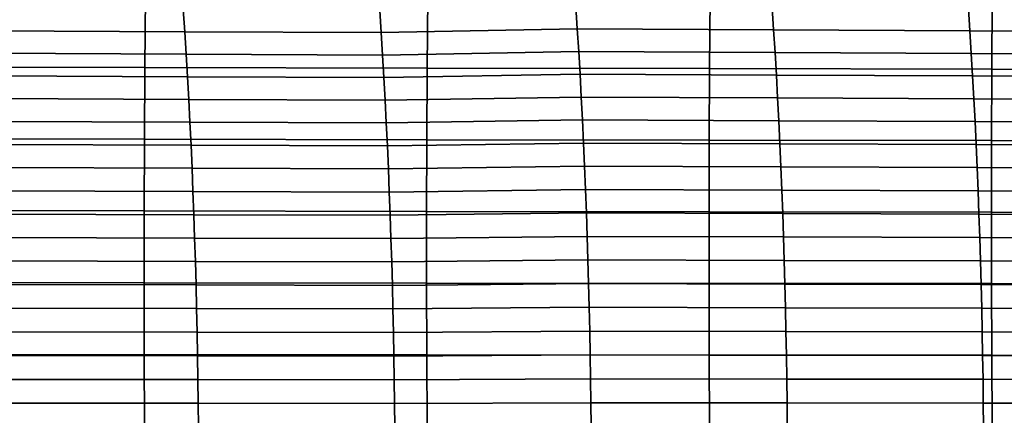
# Model space of a CAD drawing. Header units: metres. Extents: x -23 to 242, y -40 to 23.
# Tile 369 of 450: x 108 to 122, y 1 to 7. Entities that reach past the tile are written whole.
import ezdxf

# ---------------------------------------------------------------- set-up
doc = ezdxf.new("R2010")
doc.units = ezdxf.units.M
doc.layers.add('solid_10171013', color=7, linetype='CONTINUOUS')

msp = doc.modelspace()

# ---------------------------------------------------------------- linework, layer by layer
at = {"layer": 'solid_10171013'}
for points in [[(105.554871, 7.093524, 284.539215), (105.544502, 6.083646, 284.650391), (109.526764, 6.076517, 285.349976), (109.536209, 7.085332, 285.240051)], [(109.536209, 7.085332, 285.240051), (109.526764, 6.076517, 285.349976), (113.508438, 6.069101, 286.052185), (113.51696, 7.076822, 285.943787)], [(113.51696, 7.076822, 285.943787), (113.508438, 6.069101, 286.052185), (117.489601, 6.061442, 286.756805), (117.497177, 7.068041, 286.650208)], [(117.497177, 7.068041, 286.650208), (117.489601, 6.061442, 286.756805), (121.470314, 6.05358, 287.463562), (121.476944, 7.059035, 287.3591)], [(121.476944, 7.059035, 287.3591), (121.470314, 6.05358, 287.463562), (125.450653, 6.045558, 288.172333), (125.456329, 7.049853, 288.07019)], [(107.299217, 6.909655, 258.991791), (110.069351, 6.896167, 259.563416), (110.090263, 6.582137, 259.446198), (107.320244, 6.595112, 258.873596)], [(110.069351, 6.896167, 259.563416), (112.839043, 6.882366, 260.13562), (112.859848, 6.568876, 260.019226), (110.090263, 6.582137, 259.446198)], [(112.859848, 6.568876, 260.019226), (112.839043, 6.882366, 260.13562), (115.6036, 6.936584, 260.734619), (115.624763, 6.620856, 260.616425)], [(115.6036, 6.936584, 260.734619), (118.372406, 6.922184, 261.308014), (118.393486, 6.60704, 261.190552), (115.624763, 6.620856, 260.616425)], [(118.372406, 6.922184, 261.308014), (121.140747, 6.907776, 261.882324), (121.161736, 6.593229, 261.765442), (118.393486, 6.60704, 261.190552)], [(121.140747, 6.907776, 261.882324), (123.90863, 6.8931, 262.457489), (123.929543, 6.579173, 262.341156), (121.161736, 6.593229, 261.765442)], [(107.320244, 6.595112, 258.873596), (110.090263, 6.582137, 259.446198), (110.110039, 6.265967, 259.335358), (107.340134, 6.278394, 258.761841)], [(110.090263, 6.582137, 259.446198), (112.859848, 6.568876, 260.019226), (112.879524, 6.253277, 259.90921), (110.110039, 6.265967, 259.335358)], [(112.879524, 6.253277, 259.90921), (112.859848, 6.568876, 260.019226), (115.624763, 6.620856, 260.616425), (115.644783, 6.302979, 260.50473)], [(115.624763, 6.620856, 260.616425), (118.393486, 6.60704, 261.190552), (118.413406, 6.289773, 261.079498), (115.644783, 6.302979, 260.50473)], [(118.393486, 6.60704, 261.190552), (121.161736, 6.593229, 261.765442), (121.18158, 6.276579, 261.655029), (118.413406, 6.289773, 261.079498)], [(121.161736, 6.593229, 261.765442), (123.929543, 6.579173, 262.341156), (123.949303, 6.263159, 262.231262), (121.18158, 6.276579, 261.655029)], [(107.340134, 6.278394, 258.761841), (110.110039, 6.265967, 259.335358), (110.1287, 5.947768, 259.230804), (107.358902, 5.959615, 258.656403)], [(110.110039, 6.265967, 259.335358), (112.879524, 6.253277, 259.90921), (112.898079, 5.935676, 259.805481), (110.1287, 5.947768, 259.230804)], [(112.898079, 5.935676, 259.805481), (112.879524, 6.253277, 259.90921), (115.644783, 6.302979, 260.50473), (115.663658, 5.983064, 260.399414)], [(115.644783, 6.302979, 260.50473), (118.413406, 6.289773, 261.079498), (118.432198, 5.970488, 260.974854), (115.663658, 5.983064, 260.399414)], [(118.413406, 6.289773, 261.079498), (121.18158, 6.276579, 261.655029), (121.200287, 5.957932, 261.550934), (118.432198, 5.970488, 260.974854)], [(121.18158, 6.276579, 261.655029), (123.949303, 6.263159, 262.231262), (123.967941, 5.945163, 262.127655), (121.200287, 5.957932, 261.550934)], [(105.544502, 6.083646, 284.650391), (105.537071, 5.072001, 284.745026), (109.520195, 5.065989, 285.443756), (109.526764, 6.076517, 285.349976)], [(109.526764, 6.076517, 285.349976), (109.520195, 5.065989, 285.443756), (113.502739, 5.05973, 286.144775), (113.508438, 6.069101, 286.052185)], [(112.915535, 5.616183, 259.707947), (112.898079, 5.935676, 259.805481), (115.663658, 5.983064, 260.399414), (115.681404, 5.661217, 260.300446)], [(113.508438, 6.069101, 286.052185), (113.502739, 5.05973, 286.144775), (117.484779, 5.053258, 286.847931), (117.489601, 6.061442, 286.756805)], [(115.663658, 5.983064, 260.399414), (118.432198, 5.970488, 260.974854), (118.44986, 5.649293, 260.876495), (115.681404, 5.661217, 260.300446)], [(117.489601, 6.061442, 286.756805), (117.484779, 5.053258, 286.847931), (121.466377, 5.04661, 287.553009), (121.470314, 6.05358, 287.463562)], [(121.470314, 6.05358, 287.463562), (121.466377, 5.04661, 287.553009), (125.447601, 5.039823, 288.259827), (125.450653, 6.045558, 288.172333)], [(107.358902, 5.959615, 258.656403), (110.1287, 5.947768, 259.230804), (110.146255, 5.627651, 259.132507), (107.376564, 5.638891, 258.557251)], [(110.1287, 5.947768, 259.230804), (112.898079, 5.935676, 259.805481), (112.915535, 5.616183, 259.707947), (110.146255, 5.627651, 259.132507)], [(118.432198, 5.970488, 260.974854), (121.200287, 5.957932, 261.550934), (121.21788, 5.63739, 261.453125), (118.44986, 5.649293, 260.876495)], [(121.200287, 5.957932, 261.550934), (123.967941, 5.945163, 262.127655), (123.985466, 5.625288, 262.030334), (121.21788, 5.63739, 261.453125)], [(107.376564, 5.638891, 258.557251), (110.146255, 5.627651, 259.132507), (110.162712, 5.305728, 259.040375), (107.39312, 5.316335, 258.464264)], [(110.146255, 5.627651, 259.132507), (112.915535, 5.616183, 259.707947), (112.9319, 5.294904, 259.616577), (110.162712, 5.305728, 259.040375)], [(112.9319, 5.294904, 259.616577), (112.915535, 5.616183, 259.707947), (115.681404, 5.661217, 260.300446), (115.698036, 5.337549, 260.207703)], [(115.681404, 5.661217, 260.300446), (118.44986, 5.649293, 260.876495), (118.466423, 5.326294, 260.784363), (115.698036, 5.337549, 260.207703)], [(118.44986, 5.649293, 260.876495), (121.21788, 5.63739, 261.453125), (121.234367, 5.31506, 261.361481), (118.466423, 5.326294, 260.784363)], [(121.21788, 5.63739, 261.453125), (123.985466, 5.625288, 262.030334), (124.001892, 5.303638, 261.939148), (121.234367, 5.31506, 261.361481)], [(107.39312, 5.316335, 258.464264), (110.162712, 5.305728, 259.040375), (110.178085, 4.982109, 258.954315), (107.408592, 4.992064, 258.377411)], [(110.162712, 5.305728, 259.040375), (112.9319, 5.294904, 259.616577), (112.947182, 4.97195, 259.531219), (110.178085, 4.982109, 258.954315)], [(112.947182, 4.97195, 259.531219), (112.9319, 5.294904, 259.616577), (115.698036, 5.337549, 260.207703), (115.713577, 5.012169, 260.121155)], [(115.698036, 5.337549, 260.207703), (118.466423, 5.326294, 260.784363), (118.48188, 5.001598, 260.698364), (115.713577, 5.012169, 260.121155)], [(118.466423, 5.326294, 260.784363), (121.234367, 5.31506, 261.361481), (121.249763, 4.991045, 261.27597), (118.48188, 5.001598, 260.698364)], [(121.234367, 5.31506, 261.361481), (124.001892, 5.303638, 261.939148), (124.017227, 4.980315, 261.854034), (121.249763, 4.991045, 261.27597)], [(105.537071, 5.072001, 284.745026), (105.532532, 4.058939, 284.82312), (109.516464, 4.054094, 285.52124), (109.520195, 5.065989, 285.443756)], [(109.520195, 5.065989, 285.443756), (109.516464, 4.054094, 285.52124), (113.499817, 4.049042, 286.221405), (113.502739, 5.05973, 286.144775)], [(112.961403, 4.647427, 259.451874), (112.947182, 4.97195, 259.531219), (115.713577, 5.012169, 260.121155), (115.728027, 4.685184, 260.040649)], [(113.502739, 5.05973, 286.144775), (113.499817, 4.049042, 286.221405), (117.482666, 4.043812, 286.923462), (117.484779, 5.053258, 286.847931)], [(115.713577, 5.012169, 260.121155), (118.48188, 5.001598, 260.698364), (118.496262, 4.675312, 260.618408), (115.728027, 4.685184, 260.040649)], [(117.484779, 5.053258, 286.847931), (117.482666, 4.043812, 286.923462), (121.46508, 4.038435, 287.627197), (121.466377, 5.04661, 287.553009)], [(118.48188, 5.001598, 260.698364), (121.249763, 4.991045, 261.27597), (121.264084, 4.665452, 261.196472), (118.496262, 4.675312, 260.618408)], [(121.466377, 5.04661, 287.553009), (121.46508, 4.038435, 287.627197), (125.447121, 4.03294, 288.332458), (125.447601, 5.039823, 288.259827)], [(107.408592, 4.992064, 258.377411), (110.178085, 4.982109, 258.954315), (110.192383, 4.656906, 258.874268), (107.422989, 4.66619, 258.296631)], [(110.178085, 4.982109, 258.954315), (112.947182, 4.97195, 259.531219), (112.961403, 4.647427, 259.451874), (110.192383, 4.656906, 258.874268)], [(121.249763, 4.991045, 261.27597), (124.017227, 4.980315, 261.854034), (124.031487, 4.655423, 261.774933), (121.264084, 4.665452, 261.196472)], [(107.422989, 4.66619, 258.296631), (110.192383, 4.656906, 258.874268), (110.205627, 4.33023, 258.800171), (107.436317, 4.338829, 258.221802)], [(110.192383, 4.656906, 258.874268), (112.961403, 4.647427, 259.451874), (112.974564, 4.321443, 259.378418), (110.205627, 4.33023, 258.800171)], [(112.974564, 4.321443, 259.378418), (112.961403, 4.647427, 259.451874), (115.728027, 4.685184, 260.040649), (115.741402, 4.356705, 259.966156)], [(115.728027, 4.685184, 260.040649), (118.496262, 4.675312, 260.618408), (118.509575, 4.347541, 260.544403), (115.741402, 4.356705, 259.966156)], [(118.496262, 4.675312, 260.618408), (121.264084, 4.665452, 261.196472), (121.277336, 4.338384, 261.122925), (118.509575, 4.347541, 260.544403)], [(121.264084, 4.665452, 261.196472), (124.031487, 4.655423, 261.774933), (124.044693, 4.329065, 261.701752), (121.277336, 4.338384, 261.122925)], [(107.436317, 4.338829, 258.221802), (110.205627, 4.33023, 258.800171), (110.217827, 4.002192, 258.731964), (107.448601, 4.010096, 258.152924)], [(110.205627, 4.33023, 258.800171), (112.974564, 4.321443, 259.378418), (112.986694, 3.994108, 259.31076), (110.217827, 4.002192, 258.731964)], [(112.986694, 3.994108, 259.31076), (112.974564, 4.321443, 259.378418), (115.741402, 4.356705, 259.966156), (115.753723, 4.02684, 259.897583)], [(115.741402, 4.356705, 259.966156), (118.509575, 4.347541, 260.544403), (118.521835, 4.018393, 260.476318), (115.753723, 4.02684, 259.897583)], [(118.509575, 4.347541, 260.544403), (121.277336, 4.338384, 261.122925), (121.289543, 4.009947, 261.055206), (118.521835, 4.018393, 260.476318)], [(121.277336, 4.338384, 261.122925), (124.044693, 4.329065, 261.701752), (124.056847, 4.001345, 261.634399), (121.289543, 4.009947, 261.055206)], [(105.532532, 4.058939, 284.82312), (105.530807, 3.044799, 284.884552), (109.51548, 3.041156, 285.582336), (109.516464, 4.054094, 285.52124)], [(109.516464, 4.054094, 285.52124), (109.51548, 3.041156, 285.582336), (113.499573, 3.037348, 286.281921), (113.499817, 4.049042, 286.221405)], [(112.997787, 3.665528, 259.248901), (112.986694, 3.994108, 259.31076), (115.753723, 4.02684, 259.897583), (115.764999, 3.695698, 259.834869)], [(113.499817, 4.049042, 286.221405), (113.499573, 3.037348, 286.281921), (117.48317, 3.033399, 286.983185), (117.482666, 4.043812, 286.923462)], [(115.753723, 4.02684, 259.897583), (118.521835, 4.018393, 260.476318), (118.533051, 3.687974, 260.414032), (115.764999, 3.695698, 259.834869)], [(117.482666, 4.043812, 286.923462), (117.48317, 3.033399, 286.983185), (121.466324, 3.029334, 287.685944), (121.46508, 4.038435, 287.627197)], [(121.46508, 4.038435, 287.627197), (121.466324, 3.029334, 287.685944), (125.449112, 3.025176, 288.390045), (125.447121, 4.03294, 288.332458)], [(107.448601, 4.010096, 258.152924), (110.217827, 4.002192, 258.731964), (110.228996, 3.672904, 258.669525), (107.459846, 3.680105, 258.089874)], [(110.217827, 4.002192, 258.731964), (112.986694, 3.994108, 259.31076), (112.997787, 3.665528, 259.248901), (110.228996, 3.672904, 258.669525)], [(118.521835, 4.018393, 260.476318), (121.289543, 4.009947, 261.055206), (121.300713, 3.680244, 260.993286), (118.533051, 3.687974, 260.414032)], [(121.289543, 4.009947, 261.055206), (124.056847, 4.001345, 261.634399), (124.06797, 3.672365, 261.572784), (121.300713, 3.680244, 260.993286)], [(107.459846, 3.680105, 258.089874), (110.228996, 3.672904, 258.669525), (110.239143, 3.342476, 258.612793), (107.470062, 3.348971, 258.032593)], [(110.228996, 3.672904, 258.669525), (112.997787, 3.665528, 259.248901), (113.007874, 3.335814, 259.192688), (110.239143, 3.342476, 258.612793)], [(113.007874, 3.335814, 259.192688), (112.997787, 3.665528, 259.248901), (115.764999, 3.695698, 259.834869), (115.775238, 3.363388, 259.777924)], [(115.764999, 3.695698, 259.834869), (118.533051, 3.687974, 260.414032), (118.543243, 3.356391, 260.357452), (115.775238, 3.363388, 259.777924)], [(118.533051, 3.687974, 260.414032), (121.300713, 3.680244, 260.993286), (121.310852, 3.349382, 260.937073), (118.543243, 3.356391, 260.357452)], [(121.300713, 3.680244, 260.993286), (124.06797, 3.672365, 261.572784), (124.078072, 3.342229, 261.516846), (121.310852, 3.349382, 260.937073)], [(107.470062, 3.348971, 258.032593), (110.239143, 3.342476, 258.612793), (110.248283, 3.01102, 258.561737), (107.479263, 3.016809, 257.980988)], [(110.239143, 3.342476, 258.612793), (113.007874, 3.335814, 259.192688), (113.016953, 3.005071, 259.14209), (110.248283, 3.01102, 258.561737)], [(113.016953, 3.005071, 259.14209), (113.007874, 3.335814, 259.192688), (115.775238, 3.363388, 259.777924), (115.78447, 3.030019, 259.726624)], [(115.775238, 3.363388, 259.777924), (118.543243, 3.356391, 260.357452), (118.552422, 3.023751, 260.306549), (115.78447, 3.030019, 259.726624)], [(118.543243, 3.356391, 260.357452), (121.310852, 3.349382, 260.937073), (121.319992, 3.017464, 260.886444), (118.552422, 3.023751, 260.306549)], [(121.310852, 3.349382, 260.937073), (124.078072, 3.342229, 261.516846), (124.087173, 3.011039, 261.466492), (121.319992, 3.017464, 260.886444)], [(105.530807, 3.044799, 284.884552), (105.531868, 2.02988, 284.92926), (109.517212, 2.027452, 285.626923), (109.51548, 3.041156, 285.582336)], [(107.479263, 3.016809, 257.980988), (110.248283, 3.01102, 258.561737), (110.256424, 2.678647, 258.516235), (107.487457, 2.683733, 257.935059)], [(109.51548, 3.041156, 285.582336), (109.517212, 2.027452, 285.626923), (113.501984, 2.024905, 286.326172), (113.499573, 3.037348, 286.281921)], [(110.248283, 3.01102, 258.561737), (113.016953, 3.005071, 259.14209), (113.025047, 2.673409, 259.096985), (110.256424, 2.678647, 258.516235)], [(113.025047, 2.673409, 259.096985), (113.016953, 3.005071, 259.14209), (115.78447, 3.030019, 259.726624), (115.792686, 2.695699, 259.680939)], [(113.499573, 3.037348, 286.281921), (113.501984, 2.024905, 286.326172), (117.486252, 2.02226, 287.026917), (117.48317, 3.033399, 286.983185)], [(115.78447, 3.030019, 259.726624), (118.552422, 3.023751, 260.306549), (118.5606, 2.69016, 260.261169), (115.792686, 2.695699, 259.680939)], [(117.48317, 3.033399, 286.983185), (117.486252, 2.02226, 287.026917), (121.470085, 2.019531, 287.729034), (121.466324, 3.029334, 287.685944)], [(118.552422, 3.023751, 260.306549), (121.319992, 3.017464, 260.886444), (121.328133, 2.684596, 260.84137), (118.5606, 2.69016, 260.261169)], [(121.319992, 3.017464, 260.886444), (124.087173, 3.011039, 261.466492), (124.095284, 2.678901, 261.421631), (121.328133, 2.684596, 260.84137)], [(121.466324, 3.029334, 287.685944), (121.470085, 2.019531, 287.729034), (125.453552, 2.016737, 288.432312), (125.449112, 3.025176, 288.390045)], [(107.487457, 2.683733, 257.935059), (110.256424, 2.678647, 258.516235), (110.263588, 2.345468, 258.476257), (107.494667, 2.349859, 257.894653)], [(110.256424, 2.678647, 258.516235), (113.025047, 2.673409, 259.096985), (113.032166, 2.340936, 259.057343), (110.263588, 2.345468, 258.476257)], [(113.032166, 2.340936, 259.057343), (113.025047, 2.673409, 259.096985), (115.792686, 2.695699, 259.680939), (115.799919, 2.360538, 259.640778)], [(115.792686, 2.695699, 259.680939), (118.5606, 2.69016, 260.261169), (118.567795, 2.355725, 260.221283), (115.799919, 2.360538, 259.640778)], [(118.5606, 2.69016, 260.261169), (121.328133, 2.684596, 260.84137), (121.335297, 2.350882, 260.801727), (118.567795, 2.355725, 260.221283)], [(121.328133, 2.684596, 260.84137), (124.095284, 2.678901, 261.421631), (124.102417, 2.345916, 261.382202), (121.335297, 2.350882, 260.801727)], [(113.038322, 2.00776, 259.023071), (113.032166, 2.340936, 259.057343), (115.799919, 2.360538, 259.640778), (115.806168, 2.024645, 259.606079)], [(115.799919, 2.360538, 259.640778), (118.567795, 2.355725, 260.221283), (118.574013, 2.020552, 260.186829), (115.806168, 2.024645, 259.606079)], [(107.494667, 2.349859, 257.894653), (110.263588, 2.345468, 258.476257), (110.269775, 2.011595, 258.441681), (107.500893, 2.0153, 257.859772)], [(110.263588, 2.345468, 258.476257), (113.032166, 2.340936, 259.057343), (113.038322, 2.00776, 259.023071), (110.269775, 2.011595, 258.441681)], [(118.567795, 2.355725, 260.221283), (121.335297, 2.350882, 260.801727), (121.341492, 2.016427, 260.767456), (118.574013, 2.020552, 260.186829)], [(121.335297, 2.350882, 260.801727), (124.102417, 2.345916, 261.382202), (124.108589, 2.012188, 261.348114), (121.341492, 2.016427, 260.767456)], [(105.531868, 2.02988, 284.92926), (105.53569, 1.014476, 284.957214), (109.521629, 1.013252, 285.654846), (109.517212, 2.027452, 285.626923)], [(107.500893, 2.0153, 257.859772), (110.269775, 2.011595, 258.441681), (110.275009, 1.677139, 258.412476), (107.506157, 1.680171, 257.830292)], [(109.517212, 2.027452, 285.626923), (109.521629, 1.013252, 285.654846), (113.507004, 1.011965, 286.353973), (113.501984, 2.024905, 286.326172)], [(110.269775, 2.011595, 258.441681), (113.038322, 2.00776, 259.023071), (113.043526, 1.67399, 258.99411), (110.275009, 1.677139, 258.412476)], [(113.043526, 1.67399, 258.99411), (113.038322, 2.00776, 259.023071), (115.806168, 2.024645, 259.606079), (115.811455, 1.688128, 259.576721)], [(113.501984, 2.024905, 286.326172), (113.507004, 1.011965, 286.353973), (117.491882, 1.010624, 287.054474), (117.486252, 2.02226, 287.026917)], [(115.806168, 2.024645, 259.606079), (118.574013, 2.020552, 260.186829), (118.579277, 1.684749, 260.157654), (115.811455, 1.688128, 259.576721)], [(117.486252, 2.02226, 287.026917), (117.491882, 1.010624, 287.054474), (121.476326, 1.009238, 287.756195), (121.470085, 2.019531, 287.729034)], [(118.574013, 2.020552, 260.186829), (121.341492, 2.016427, 260.767456), (121.346733, 1.681335, 260.738464), (118.579277, 1.684749, 260.157654)], [(121.341492, 2.016427, 260.767456), (124.108589, 2.012188, 261.348114), (124.113808, 1.677821, 261.319275), (121.346733, 1.681335, 260.738464)], [(121.470085, 2.019531, 287.729034), (121.476326, 1.009238, 287.756195), (125.460411, 1.007819, 288.459045), (125.453552, 2.016737, 288.432312)], [(107.506157, 1.680171, 257.830292), (110.275009, 1.677139, 258.412476), (110.279297, 1.342211, 258.388519), (107.510468, 1.344588, 257.806152)], [(110.275009, 1.677139, 258.412476), (113.043526, 1.67399, 258.99411), (113.047798, 1.339732, 258.970337), (110.279297, 1.342211, 258.388519)], [(113.047798, 1.339732, 258.970337), (113.043526, 1.67399, 258.99411), (115.811455, 1.688128, 259.576721), (115.815796, 1.351096, 259.552612)], [(115.811455, 1.688128, 259.576721), (118.579277, 1.684749, 260.157654), (118.583595, 1.348421, 260.133728), (115.815796, 1.351096, 259.552612)], [(118.579277, 1.684749, 260.157654), (121.346733, 1.681335, 260.738464), (121.351028, 1.345712, 260.714661), (118.583595, 1.348421, 260.133728)], [(121.346733, 1.681335, 260.738464), (124.113808, 1.677821, 261.319275), (124.118088, 1.342916, 261.295624), (121.351028, 1.345712, 260.714661)], [(107.510468, 1.344588, 257.806152), (110.279297, 1.342211, 258.388519), (110.282654, 1.006921, 258.369812), (107.513832, 1.008665, 257.787292)], [(110.279297, 1.342211, 258.388519), (113.047798, 1.339732, 258.970337), (113.05114, 1.005096, 258.951752), (110.282654, 1.006921, 258.369812)], [(113.05114, 1.005096, 258.951752), (113.047798, 1.339732, 258.970337), (115.815796, 1.351096, 259.552612), (115.819191, 1.013658, 259.533752)], [(115.815796, 1.351096, 259.552612), (118.583595, 1.348421, 260.133728), (118.586983, 1.011676, 260.11496), (115.819191, 1.013658, 259.533752)], [(118.583595, 1.348421, 260.133728), (121.351028, 1.345712, 260.714661), (121.354408, 1.009662, 260.696014), (118.586983, 1.011676, 260.11496)], [(121.351028, 1.345712, 260.714661), (124.118088, 1.342916, 261.295624), (124.121445, 1.007579, 261.277039), (121.354408, 1.009662, 260.696014)]]:
    msp.add_3dface(points, dxfattribs=at)

doc.saveas('drawing.dxf')
